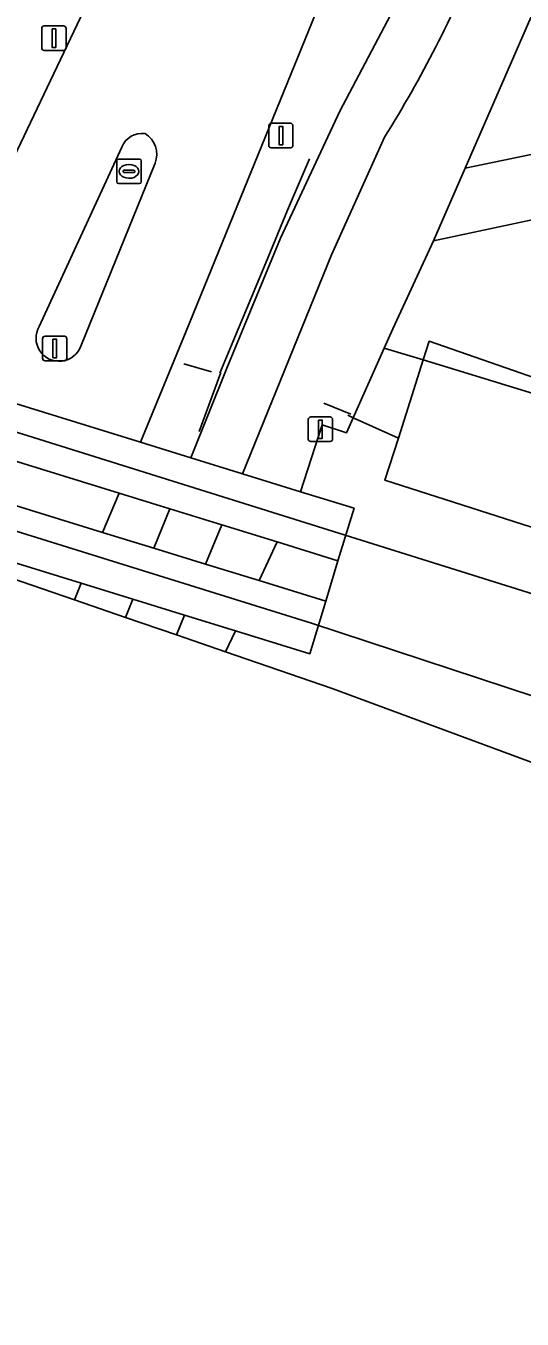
# Model space of a CAD drawing. Extents: x 162989 to 165008, y 383432 to 384338.
# Drawn here: x 163746.7 to 163766.9, y 383839.9 to 383892.6 of the extents above; entities that cross this region are included whole.
import ezdxf

# ---------------------------------------------------------------- set-up
doc = ezdxf.new("R2010")
doc.units = 0
for name, color, linetype in [('IMGEO_Berm_gesloten', 7, 'Continuous'), ('IMGEO_Fietspad_gesloten', 7, 'Continuous'), ('IMGEO_Fietspad_open', 7, 'Continuous'), ('IMGEO_Groenvoorziening', 7, 'Continuous'), ('IMGEO_Hek', 7, 'Continuous'), ('IMGEO_Lichtmast', 7, 'Continuous'), ('IMGEO_Overweg_gesloten', 7, 'Continuous'), ('IMGEO_Rijbaan_lokaal_gesloten', 7, 'Continuous'), ('IMGEO_Rioolput', 7, 'Continuous'), ('IMGEO_Spoor', 7, 'Continuous'), ('IMGEO_Spoorbaan_halfverhard', 7, 'Continuous'), ('IMGEO_Verkeerseiland_open', 7, 'Continuous'), ('IMGEO_Verkeersregelinstallatiepaal', 7, 'Continuous'), ('IMGEO_Voetpad_gesloten', 7, 'Continuous'), ('IMGEO_Voetpad_open', 7, 'Continuous')]:
    doc.layers.add(name, color=color, linetype=linetype)

msp = doc.modelspace()

# ---------------------------------------------------------------- linework, layer by layer
at = {"layer": 'IMGEO_Berm_gesloten'}
for points in [[(163750.502, 383873.588), (163749.833, 383871.991), (163751.92, 383871.346), (163752.576, 383872.948)], [(163758.94, 383869.179), (163759.426, 383870.833), (163756.948, 383871.598), (163756.212, 383870.021)]]:
    msp.add_lwpolyline(points, close=True, dxfattribs=at)
at = {"layer": 'IMGEO_Fietspad_gesloten'}
msp.add_lwpolyline([(163754.031, 383870.694), (163754.688, 383872.296), (163752.576, 383872.948), (163751.92, 383871.346)], close=True, dxfattribs=at)
at = {"layer": 'IMGEO_Fietspad_open'}
for points in [[(163791.65, 383961.052), (163780.183, 383936.438), (163779.432, 383934.804), (163773.298, 383920.997), (163769.172, 383911.032), (163762.996, 383895.792), (163759.509, 383889.159), (163757.08, 383883.986), (163754.892, 383878.688), (163753.427, 383875.029), (163755.541, 383874.377), (163759.16, 383883.306), (163761.346, 383888.133)], [(163750.768, 383868.52), (163752.842, 383867.806), (163753.178, 383868.614), (163751.069, 383869.265), (163750.768, 383868.52)]]:
    msp.add_lwpolyline(points, dxfattribs=at)
msp.add_arc((163719.213, 383914.45), 49.677, 328.0099, 337.7134, dxfattribs=at)
at = {"layer": 'IMGEO_Groenvoorziening'}
msp.add_lwpolyline([(163764.618, 383886.843), (163774.913, 383888.97), (163776.604, 383892.642), (163768.685, 383896.176)], close=True, dxfattribs=at)
for points in [[(163898.475, 383851.785), (163861.538, 383848.404), (163817.731, 383863.45), (163809.329, 383871.571), (163807.224, 383869.407), (163800.379, 383871.261), (163800.304, 383876.419), (163784.839, 383880.72), (163775.646, 383884.905), (163773.428, 383885.914), (163771.806, 383885.68), (163763.327, 383883.882), (163761.67, 383880.294), (163761.318, 383879.505), (163762.901, 383879.022), (163763.142, 383879.783), (163770.57, 383877.207), (163786.519, 383872.073), (163829.229, 383857.865), (163846.299, 383851.794), (163880.237, 383839.724)], [(163880.237, 383839.724), (163846.299, 383851.794), (163829.229, 383857.865), (163786.519, 383872.073), (163770.57, 383877.207), (163763.142, 383879.783), (163762.901, 383879.022), (163775.421, 383875.198), (163781.885, 383873.168), (163781.725, 383872.709), (163782.123, 383872.57), (163782.214, 383872.341), (163783.249, 383869.744), (163787.974, 383868.232), (163797.39, 383864.741), (163802.042, 383862.977), (163811.536, 383859.691), (163820.834, 383856.399), (163836.515, 383850.787), (163850.738, 383845.96), (163855.441, 383844.22), (163861.228, 383841.814), (163878.606, 383834.878)]]:
    msp.add_lwpolyline(points, dxfattribs=at)
at = {"layer": 'IMGEO_Hek'}
for points in [[(163754.615, 383878.481), (163755.569, 383880.758), (163756.485, 383882.977), (163757.377, 383885.129), (163758.271, 383887.218)], [(163786.726, 383865.892), (163773.267, 383870.305), (163761.346, 383874.116), (163761.892, 383875.837), (163762.901, 383879.022), (163775.421, 383875.198), (163781.885, 383873.168), (163781.725, 383872.709)], [(163754.275, 383878.532), (163753.149, 383878.858)], [(163753.766, 383876.105), (163754.654, 383878.51)], [(163759.949, 383876.803), (163758.856, 383877.263)], [(163759.826, 383876.764), (163760.054, 383876.662), (163761.892, 383875.837)]]:
    msp.add_lwpolyline(points, dxfattribs=at)
at = {"layer": 'IMGEO_Lichtmast'}
for p, q in [((163747.35, 383891.738), (163747.35, 383892.538)), ((163747.35, 383892.538), (163747.35, 383891.738)), ((163747.45, 383892.638), (163748.24, 383892.638)), ((163748.24, 383892.638), (163747.45, 383892.638)), ((163748.34, 383892.538), (163748.34, 383891.738)), ((163748.34, 383891.738), (163748.34, 383892.538)), ((163748.24, 383891.638), (163747.45, 383891.638)), ((163747.45, 383891.638), (163748.24, 383891.638)), ((163756.605, 383887.767), (163756.605, 383888.567)), ((163756.605, 383888.567), (163756.605, 383887.767)), ((163756.705, 383888.667), (163757.495, 383888.667)), ((163757.495, 383888.667), (163756.705, 383888.667)), ((163757.595, 383888.567), (163757.595, 383887.767)), ((163757.595, 383887.767), (163757.595, 383888.567)), ((163757.495, 383887.667), (163756.705, 383887.667)), ((163756.705, 383887.667), (163757.495, 383887.667))]:
    msp.add_line(p, q, dxfattribs=at)
for points in [[(163747.77, 383892.513), (163747.92, 383892.513), (163747.92, 383891.763), (163747.77, 383891.763), (163747.77, 383892.513)], [(163757.025, 383888.542), (163757.175, 383888.542), (163757.175, 383887.792), (163757.025, 383887.792), (163757.025, 383888.542)]]:
    msp.add_lwpolyline(points, dxfattribs=at)
for centre, start, end in [((163747.45, 383892.538), 90, 180), ((163747.45, 383892.538), 90, 180), ((163748.24, 383892.538), 0, 90), ((163748.24, 383892.538), 360, 90), ((163747.45, 383891.738), 180, 270), ((163747.45, 383891.738), 180, 270), ((163748.24, 383891.738), 270, 0), ((163748.24, 383891.738), 270, 0), ((163756.705, 383888.567), 90, 180), ((163756.705, 383888.567), 90, 180), ((163757.495, 383888.567), 0, 90), ((163757.495, 383888.567), 360, 90), ((163756.705, 383887.767), 180, 270), ((163756.705, 383887.767), 180, 270), ((163757.495, 383887.767), 270, 0), ((163757.495, 383887.767), 270, 0)]:
    msp.add_arc(centre, 0.1, start, end, dxfattribs=at)
at = {"layer": 'IMGEO_Overweg_gesloten'}
for points in [[(163759.426, 383870.833), (163760.087, 383872.973), (163757.903, 383873.647), (163755.541, 383874.377), (163753.427, 383875.029), (163751.373, 383875.663), (163742.13, 383878.517), (163740.042, 383879.162), (163737.986, 383879.797), (163735.814, 383880.467), (163734.286, 383880.939), (163733.625, 383878.799), (163734.834, 383878.425), (163737.039, 383877.745), (163739.092, 383877.111), (163741.174, 383876.468), (163750.502, 383873.588), (163752.576, 383872.948), (163754.688, 383872.296), (163756.948, 383871.598)], [(163756.212, 383870.021), (163754.031, 383870.694), (163751.92, 383871.346), (163749.833, 383871.991), (163740.438, 383874.892), (163738.361, 383875.533), (163736.31, 383876.167), (163734.08, 383876.855), (163733.121, 383877.151), (163732.46, 383875.011), (163733.101, 383874.813), (163735.363, 383874.115), (163737.412, 383873.482), (163739.482, 383872.843), (163748.962, 383869.915), (163751.069, 383869.265), (163753.178, 383868.614), (163755.257, 383867.972), (163758.279, 383867.039), (163758.94, 383869.179)]]:
    msp.add_lwpolyline(points, close=True, dxfattribs=at)
at = {"layer": 'IMGEO_Rijbaan_lokaal_gesloten'}
for points in [[(163780.95, 383962.264), (163773.933, 383946.885), (163772.352, 383943.463), (163763.905, 383925.176), (163750, 383895.276), (163749.333, 383893.853), (163744.305, 383883.31), (163743.247, 383880.983), (163742.13, 383878.517), (163751.373, 383875.663), (163753.245, 383880.199), (163758.54, 383893.202), (163766.204, 383912.135), (163770.272, 383921.927), (163776.508, 383936.015), (163786.656, 383957.76), (163789.902, 383964.696)], [(163747.248, 383880.387), (163750.612, 383887.691)], [(163751.969, 383887.042), (163748.946, 383879.587)], [(163748.682, 383869.238), (163748.962, 383869.915), (163739.482, 383872.843), (163739.261, 383872.368), (163740.809, 383871.949), (163748.682, 383869.238)]]:
    msp.add_lwpolyline(points, dxfattribs=at)
msp.add_lwpolyline([(163750.502, 383873.588), (163741.174, 383876.468), (163740.438, 383874.892), (163749.833, 383871.991)], close=True, dxfattribs=at)
for centre, radius, start, end in [((163751.428, 383887.384), 0.872, 80.8869, 159.4016), ((163751.069, 383887.41), 0.972, 337.7721, 59.2691), ((163748.06, 383879.908), 0.943, 149.489, 340.0567)]:
    msp.add_arc(centre, radius, start, end, dxfattribs=at)
at = {"layer": 'IMGEO_Rioolput'}
for p, q in [((163750.407, 383886.281), (163750.407, 383887.133)), ((163750.482, 383887.207), (163751.334, 383887.207)), ((163750.895, 383886.987), (163750.92, 383886.987)), ((163751.408, 383887.133), (163751.408, 383886.281)), ((163750.666, 383886.701), (163750.666, 383886.713)), ((163751.104, 383886.664), (163750.706, 383886.664)), ((163750.709, 383886.75), (163751.107, 383886.75)), ((163750.918, 383886.427), (163750.893, 383886.427)), ((163751.15, 383886.713), (163751.15, 383886.701)), ((163751.334, 383886.207), (163750.482, 383886.207))]:
    msp.add_line(p, q, dxfattribs=at)
for points in [[(163750.407, 383886.281), (163750.407, 383887.133)], [(163750.482, 383887.207), (163751.334, 383887.207)], [(163751.408, 383887.133), (163751.408, 383886.281)], [(163751.334, 383886.207), (163750.482, 383886.207)]]:
    msp.add_lwpolyline(points, dxfattribs=at)
for centre, radius, start, end in [((163750.484, 383887.131), 0.0765, 91.552, 178.448), ((163750.484, 383887.131), 0.0765, 91.552, 178.448), ((163751.332, 383887.131), 0.0765, 1.552, 88.448), ((163751.332, 383887.131), 0.0765, 1.552, 88.448), ((163750.706, 383886.71), 0.0403, 85.8775, 175.7526), ((163750.703, 383886.7), 0.0366, 178.938, 274.7102), ((163751.107, 383886.707), 0.043, 264.8664, 352.4533), ((163751.111, 383886.712), 0.0386, 1.7309, 96.639), ((163750.484, 383886.283), 0.0765, 181.552, 268.448), ((163750.484, 383886.283), 0.0765, 181.552, 268.448), ((163751.332, 383886.283), 0.0765, 271.552, 358.448), ((163751.332, 383886.283), 0.0765, 271.552, 358.448)]:
    msp.add_arc(centre, radius, start, end, dxfattribs=at)
for centre, major_axis, ratio, start_param, end_param in [((163750.894, 383886.707), (-0.387, 0.002), 0.722429, 4.712389, 7.853982), ((163750.919, 383886.707), (-0.39, 0.002), 0.717154, 1.570796, 4.712389)]:
    msp.add_ellipse(centre, major_axis=major_axis, ratio=ratio, start_param=start_param, end_param=end_param, dxfattribs=at)
at = {"layer": 'IMGEO_Spoor'}
for points in [[(163666.504, 383898.782), (163711.098, 383886.583), (163738.85, 383878.416), (163767.191, 383869.544), (163783.087, 383864.395), (163809.961, 383855.143), (163826.892, 383849.133), (163844.814, 383842.61), (163875.401, 383830.856)], [(163680.538, 383891), (163718.441, 383880.353), (163738.829, 383874.363), (163758.351, 383868.284), (163784.552, 383859.656), (163812.02, 383850.197), (163835.796, 383841.636), (163859.382, 383832.867)]]:
    msp.add_lwpolyline(points, dxfattribs=at)
at = {"layer": 'IMGEO_Spoorbaan_halfverhard'}
msp.add_lwpolyline([(163775.421, 383875.198), (163762.901, 383879.022), (163761.318, 383879.505), (163760.054, 383876.662), (163759.782, 383876.052), (163758.779, 383876.374), (163757.903, 383873.647), (163760.087, 383872.973), (163759.426, 383870.833), (163758.94, 383869.179), (163758.279, 383867.039), (163755.257, 383867.972), (163754.839, 383867.119), (163759.195, 383865.619), (163829.513, 383839.601)], dxfattribs=at)
at = {"layer": 'IMGEO_Verkeerseiland_open'}
for points in [[(163758.54, 383893.202), (163753.245, 383880.199), (163751.373, 383875.663), (163753.427, 383875.029), (163754.892, 383878.688), (163757.08, 383883.986), (163759.509, 383889.159), (163762.996, 383895.792), (163769.172, 383911.032), (163773.298, 383920.997), (163779.432, 383934.804), (163780.183, 383936.438), (163791.65, 383961.052)], [(163759.71, 383922.838), (163750, 383901.91), (163746.984, 383895.04), (163745.172, 383890.243), (163741.274, 383881.816), (163740.042, 383879.162), (163742.13, 383878.517), (163743.247, 383880.983), (163744.305, 383883.31), (163749.333, 383893.853)], [(163750.612, 383887.691), (163747.248, 383880.387)], [(163748.946, 383879.587), (163751.969, 383887.042)], [(163748.682, 383869.238), (163750.768, 383868.52), (163751.069, 383869.265), (163748.962, 383869.915), (163748.682, 383869.238)]]:
    msp.add_lwpolyline(points, dxfattribs=at)
for centre, radius, start, end in [((163751.428, 383887.384), 0.872, 80.8869, 159.4016), ((163751.069, 383887.41), 0.972, 337.7721, 59.2691), ((163748.06, 383879.908), 0.943, 149.489, 340.0567)]:
    msp.add_arc(centre, radius, start, end, dxfattribs=at)
at = {"layer": 'IMGEO_Verkeersregelinstallatiepaal'}
for p, q in [((163747.384, 383879.087), (163747.384, 383879.887)), ((163747.384, 383879.887), (163747.384, 383879.087)), ((163747.484, 383879.987), (163748.274, 383879.987)), ((163748.274, 383879.987), (163747.484, 383879.987)), ((163748.374, 383879.887), (163748.374, 383879.087)), ((163748.374, 383879.087), (163748.374, 383879.887)), ((163748.274, 383878.987), (163747.484, 383878.987)), ((163747.484, 383878.987), (163748.274, 383878.987)), ((163758.22, 383875.794), (163758.22, 383876.594)), ((163758.22, 383876.594), (163758.22, 383875.794)), ((163758.32, 383876.694), (163759.11, 383876.694)), ((163759.11, 383876.694), (163758.32, 383876.694)), ((163759.21, 383876.594), (163759.21, 383875.794)), ((163759.21, 383875.794), (163759.21, 383876.594)), ((163759.11, 383875.694), (163758.32, 383875.694)), ((163758.32, 383875.694), (163759.11, 383875.694))]:
    msp.add_line(p, q, dxfattribs=at)
for points in [[(163747.804, 383879.862), (163747.954, 383879.862), (163747.954, 383879.112), (163747.804, 383879.112), (163747.804, 383879.862)], [(163758.64, 383876.569), (163758.79, 383876.569), (163758.79, 383875.819), (163758.64, 383875.819), (163758.64, 383876.569)]]:
    msp.add_lwpolyline(points, dxfattribs=at)
for centre, start, end in [((163747.484, 383879.887), 90, 180), ((163747.484, 383879.887), 90, 180), ((163748.274, 383879.887), 0, 90), ((163748.274, 383879.887), 360, 90), ((163747.484, 383879.087), 180, 270), ((163747.484, 383879.087), 180, 270), ((163748.274, 383879.087), 270, 0), ((163748.274, 383879.087), 270, 0), ((163758.32, 383876.594), 90, 180), ((163758.32, 383876.594), 90, 180), ((163759.11, 383876.594), 0, 90), ((163759.11, 383876.594), 360, 90), ((163758.32, 383875.794), 180, 270), ((163758.32, 383875.794), 180, 270), ((163759.11, 383875.794), 270, 0), ((163759.11, 383875.794), 270, 0)]:
    msp.add_arc(centre, 0.1, start, end, dxfattribs=at)
at = {"layer": 'IMGEO_Voetpad_gesloten'}
msp.add_lwpolyline([(163754.688, 383872.296), (163754.031, 383870.694), (163756.212, 383870.021), (163756.948, 383871.598)], close=True, dxfattribs=at)
at = {"layer": 'IMGEO_Voetpad_open'}
for points in [[(163761.346, 383888.133), (163759.16, 383883.306), (163755.541, 383874.377), (163757.903, 383873.647), (163758.779, 383876.374), (163759.782, 383876.052), (163760.054, 383876.662), (163761.318, 383879.505), (163761.67, 383880.294), (163763.327, 383883.882), (163764.618, 383886.843), (163768.685, 383896.176), (163770.135, 383899.504), (163772.036, 383903.853), (163783.211, 383929.241)], [(163752.842, 383867.806), (163754.839, 383867.119), (163755.257, 383867.972), (163753.178, 383868.614), (163752.842, 383867.806)]]:
    msp.add_lwpolyline(points, dxfattribs=at)
msp.add_lwpolyline([(163774.913, 383888.97), (163764.618, 383886.843), (163763.327, 383883.882), (163771.806, 383885.68), (163773.428, 383885.914)], close=True, dxfattribs=at)
msp.add_arc((163719.213, 383914.45), 49.677, 328.0099, 337.7134, dxfattribs=at)

doc.saveas('drawing.dxf')
